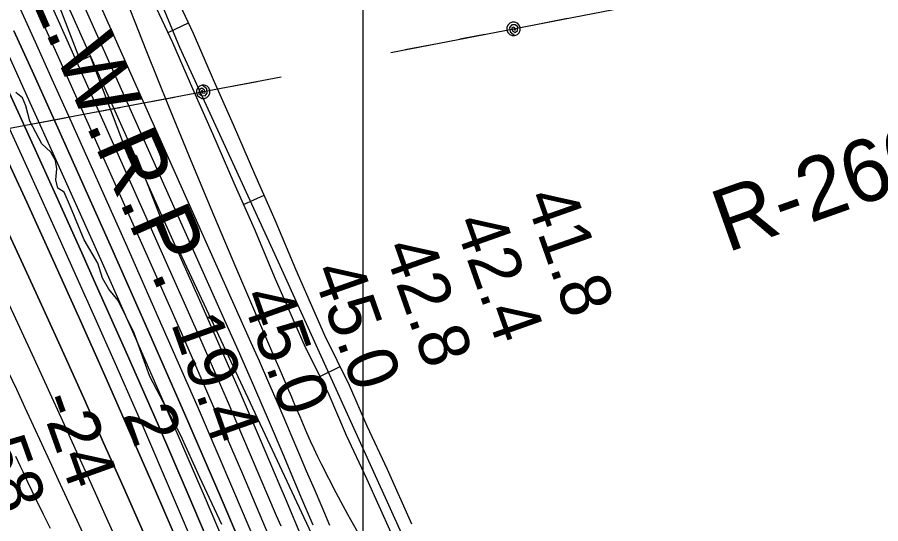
# Model space of a CAD drawing. Extents: x 3250478 to 3288318, y 788638 to 816472.
# Drawn here: x 3275136 to 3276285, y 809056 to 809730 of the extents above; entities that cross this region are included whole.
import ezdxf

# ---------------------------------------------------------------- set-up
doc = ezdxf.new("R2010")
doc.units = 0
for name, color, linetype in [('V-GRID-MAJR', 7, 'Continuous'), ('V-RIVR-EDGE', 7, 'Continuous'), ('V-RIVR-RANG', 7, 'Continuous'), ('V-RIVR-RANG-IDEN', 7, 'Continuous'), ('V-ROAD-CNTR', 7, 'Continuous'), ('V-RRAP-RVMT', 7, 'Continuous'), ('V-TOPO-DPTH', 7, 'Continuous'), ('V-TOPO-MAJR', 7, 'Continuous'), ('V-TOPO-MINR', 7, 'Continuous'), ('V-TOPO-WATR', 7, 'Continuous'), ('V-TOPO-WATR-IDEN', 7, 'Continuous'), ('V-UTIL-LINE', 7, 'Continuous')]:
    doc.layers.add(name, color=color, linetype=linetype)

msp = doc.modelspace()

# ---------------------------------------------------------------- linework, layer by layer
at = {"layer": 'V-GRID-MAJR'}
msp.add_spline([(3275593.9, 794016.6), (3275594.8, 800075.6), (3275595.7, 806137.8), (3275596.6, 812200), (3275596.6, 812203)], degree=3, dxfattribs=at)
at = {"layer": 'V-RIVR-EDGE'}
msp.add_lwpolyline([(3275408.1, 809054.9), (3275378.7, 809117.6), (3275353.7, 809173.3), (3275312.1, 809252.1), (3275291.4, 809309.5), (3275270.2, 809353), (3275257.6, 809368.3), (3275249.4, 809382.6), (3275243, 809402.6), (3275224.8, 809434), (3275206.6, 809477.9), (3275198.4, 809497.1), (3275189.7, 809502.7), (3275187.2, 809513.6), (3275188.5, 809528.4), (3275186.8, 809539.3), (3275180.3, 809550.6), (3275168.6, 809561.5), (3275152.6, 809592), (3275147, 809612.4), (3275142.7, 809622.8), (3275134, 809629.8)], dxfattribs=at)
at = {"layer": 'V-ROAD-CNTR'}
for p, q in [((3275336.6, 809709.7), (3275363.7, 809722.5)), ((3275436.9, 809481.1), (3275464.3, 809493.2)), ((3275538.6, 809252.1), (3275565.5, 809265.4))]:
    msp.add_line(p, q, dxfattribs=at)
for points in [[(3275682.6, 811105.4), (3275588.3, 811034.1), (3275492.7, 810964), (3275392.9, 810894.6), (3275213.3, 810770.5), (3275111, 810693.4), (3275028.6, 810599.4), (3274983.5, 810510.5), (3274986, 810434.2), (3275007.4, 810370), (3275225.1, 809995.5), (3275351.9, 809690.2), (3275483, 809404.5), (3275649.3, 809038.2), (3275872.4, 808578.4), (3275928.6, 808449.1), (3276071.9, 808059.1), (3276222.8, 807638.3), (3276338.7, 807310.7), (3276427.8, 807037), (3276458.7, 806966.2), (3276535.7, 806810.2), (3276624.6, 806657.4)], [(3275661.1, 809055.2), (3275628.4, 809128.1), (3275601.5, 809185.7), (3275578, 809240), (3275545.3, 809306.4), (3275507, 809393.3), (3275478.9, 809460.2), (3275451.9, 809521.3), (3275423.6, 809587.1), (3275397.1, 809646.9), (3275370.2, 809708.6), (3275337.9, 809777.7)], [(3275633.7, 809043.1), (3275601.1, 809115.6), (3275574.2, 809173.4), (3275550.8, 809227.4), (3275518.1, 809293.7), (3275479.5, 809381.5), (3275451.4, 809448.3), (3275424.4, 809509.3), (3275396.1, 809575.1), (3275369.6, 809634.8), (3275342.9, 809696.3), (3275310.5, 809765.3)]]:
    msp.add_lwpolyline(points, dxfattribs=at)
at = {"layer": 'V-RRAP-RVMT'}
for p, q in [((3275166.3, 809811.7), (3275219.3, 809672.5)), ((3275219.3, 809672.5), (3275232.7, 809678.3)), ((3275232.7, 809678.3), (3275284.2, 809542.6)), ((3275284.2, 809542.6), (3275294.1, 809546.5)), ((3275294.1, 809546.5), (3275342.6, 809422.5)), ((3275342.6, 809422.5), (3275348, 809425.4)), ((3275348, 809425.4), (3275534.1, 809028.6))]:
    msp.add_line(p, q, dxfattribs=at)
at = {"layer": 'V-TOPO-DPTH'}
for points in [[(3275954.9, 807862.9), (3275697.7, 808480.3), (3275696.9, 808482.4), (3275696, 808484.5), (3275695.2, 808486.5), (3275694.3, 808488.6), (3275694.1, 808489.1), (3275693.4, 808491), (3275692.6, 808492.8), (3275691.9, 808494.7), (3275691.1, 808496.6), (3275624.1, 808665.4), (3275589.6, 808751.5), (3275554.8, 808837.6), (3275519.4, 808923.4), (3275483.7, 809009), (3275476.1, 809027.2), (3275436, 809121.7), (3275395.4, 809216.1), (3275354.3, 809310.1), (3275312.7, 809404), (3275198.5, 809659.3), (3275180.5, 809699.5), (3275162.4, 809739.7)], [(3275131.2, 809712.1), (3275157.7, 809653.9), (3275183.9, 809595.7), (3275210.1, 809537.4), (3275259.5, 809427.1), (3275309.2, 809315), (3275358.5, 809202.7), (3275407, 809090), (3275455, 808977.2), (3275527.5, 808805), (3275549.8, 808751.5), (3275571.6, 808697.9), (3275593, 808644), (3275614, 808590), (3275637.4, 808528.8), (3275646.4, 808505.3), (3275655.4, 808481.8), (3275664.3, 808458.2), (3275673.2, 808434.7), (3275682.1, 808411.1), (3275691.2, 808387.7), (3275700.5, 808364.3), (3275709.9, 808340.9), (3275896.6, 807882.4)], [(3275131.2, 809712.1), (3275157.7, 809653.9), (3275183.9, 809595.7), (3275210.1, 809537.4), (3275259.5, 809427.1), (3275309.2, 809315), (3275358.5, 809202.7), (3275407, 809090), (3275455, 808977.2), (3275527.5, 808805), (3275549.8, 808751.5), (3275571.6, 808697.9), (3275593, 808644), (3275614, 808590), (3275637.4, 808528.8), (3275646.4, 808505.3), (3275655.4, 808481.8), (3275664.3, 808458.2), (3275673.2, 808434.7), (3275682.1, 808411.1), (3275691.2, 808387.7), (3275700.5, 808364.3), (3275709.9, 808340.9), (3275896.6, 807882.4)], [(3275118.3, 809644.7), (3275152.9, 809568.7), (3275187.4, 809492.6), (3275221.6, 809416.5), (3275238.7, 809378.4), (3275280.6, 809284.1), (3275322.2, 809189.6), (3275363.1, 809094.8), (3275403.6, 808999.8)], [(3275403.6, 808999.8), (3275363.1, 809094.8), (3275322.2, 809189.6), (3275280.6, 809284.1), (3275238.7, 809378.4), (3275221.6, 809416.5), (3275187.4, 809492.6), (3275152.9, 809568.7), (3275118.3, 809644.7)], [(3275352.9, 809022.4), (3275319.7, 809099.6), (3275286.2, 809176.6), (3275252.3, 809253.4), (3275218.1, 809330.1), (3275217.9, 809330.7), (3275183.2, 809407.5), (3275148.3, 809484.2), (3275113.2, 809560.9)], [(3275113.2, 809560.9), (3275148.3, 809484.2), (3275183.2, 809407.5), (3275217.9, 809330.7), (3275218.1, 809330.1), (3275252.3, 809253.4), (3275286.2, 809176.6), (3275319.7, 809099.6), (3275352.9, 809022.4)], [(3275303.2, 809045.1), (3275277.1, 809104.5), (3275250.7, 809163.8), (3275224.3, 809223.1), (3275197.6, 809282.2), (3275170.8, 809341.4), (3275143.8, 809400.4), (3275116.6, 809459.3)], [(3275116.6, 809459.3), (3275143.8, 809400.4), (3275170.8, 809341.4), (3275197.6, 809282.2), (3275224.3, 809223.1), (3275250.7, 809163.8), (3275277.1, 809104.5), (3275303.2, 809045.1)], [(3275657.7, 807991.6), (3275646.1, 808029.9), (3275635.1, 808068.5), (3275624.1, 808107), (3275613, 808145.6), (3275601.8, 808184.1), (3275534, 808417.7), (3275530.6, 808428.5), (3275527.1, 808439.2), (3275523.1, 808449.8), (3275518.9, 808460.3), (3275462.8, 808593.1), (3275430.1, 808669.8), (3275396.9, 808746.4), (3275363.2, 808822.7), (3275329.2, 808898.8), (3275252.8, 809067.8), (3275234, 809109.4), (3275215.1, 809151), (3275196.3, 809192.6), (3275177.4, 809234.1), (3275158.4, 809275.7), (3275139.3, 809317.1), (3275120, 809358.5)], [(3275657.7, 807991.6), (3275646.1, 808029.9), (3275635.1, 808068.5), (3275624.1, 808107), (3275613, 808145.6), (3275601.8, 808184.1), (3275534, 808417.7), (3275530.6, 808428.5), (3275527.1, 808439.2), (3275523.1, 808449.8), (3275518.9, 808460.3), (3275462.8, 808593.1), (3275430.1, 808669.8), (3275396.9, 808746.4), (3275363.2, 808822.7), (3275329.2, 808898.8), (3275252.8, 809067.8), (3275234, 809109.4), (3275215.1, 809151), (3275196.3, 809192.6), (3275177.4, 809234.1), (3275158.4, 809275.7), (3275139.3, 809317.1), (3275120, 809358.5)]]:
    msp.add_lwpolyline(points, dxfattribs=at)
at = {"layer": 'V-TOPO-MAJR'}
for points in [[(3275529.6, 809053.9), (3275513.4, 809092.2), (3275497.2, 809130.5), (3275490.9, 809145.3), (3275471.5, 809190.9), (3275451.8, 809236.5), (3275431.9, 809281.9), (3275411.8, 809327.3), (3275181.1, 809843.9)], [(3275623.9, 807983.9), (3275518.9, 808425), (3275517.5, 808430.1), (3275515.9, 808435.2), (3275513.9, 808440.2), (3275511.8, 808445.1), (3275355.9, 808765), (3275325.9, 808826.9), (3275296.1, 808888.9), (3275266.7, 808951.1), (3275237.4, 809013.3), (3275201.7, 809089.9), (3275190.5, 809114), (3275179.4, 809138.1), (3275168.3, 809162.2), (3275157.2, 809186.3), (3275146.1, 809210.4), (3275135, 809234.5), (3275123.6, 809258.5), (3275112.2, 809282.5), (3274909.9, 809703), (3274883.4, 809759)]]:
    msp.add_lwpolyline(points, dxfattribs=at)
at = {"layer": 'V-TOPO-MINR'}
for points in [[(3275551.9, 809053.7), (3275541.4, 809077.8), (3275531.2, 809101.9), (3275520.9, 809126), (3275510.6, 809150.1), (3275500.4, 809174.3), (3275496, 809184.7), (3275483.4, 809214.1), (3275470.8, 809243.3), (3275458, 809272.5), (3275445.1, 809301.7), (3275175.2, 809906)], [(3275591.6, 809039.9), (3275575.6, 809068.4), (3275560.3, 809097.1), (3275541.1, 809134.5), (3275535.9, 809144.9), (3275530.8, 809155.4), (3275526, 809166), (3275521.3, 809176.7), (3275516.7, 809187.4), (3275512.2, 809198.1), (3275507.6, 809208.8), (3275503.1, 809219.6), (3275501.1, 809224.2), (3275495.5, 809237.2), (3275490, 809250.3), (3275484.4, 809263.3), (3275478.8, 809276.3), (3275428, 809394.4), (3275397.4, 809466.6), (3275367.1, 809538.9), (3275337.6, 809611.5), (3275308.4, 809684.3), (3275230, 809882.9)], [(3275515.6, 809035.5), (3275492.9, 809089.3), (3275485.9, 809105.9), (3275459.6, 809167.8), (3275433, 809229.6), (3275405.9, 809291.3), (3275378.7, 809352.9), (3275186.9, 809782.2)], [(3275925.6, 807872.6), (3275703.9, 808411.1), (3275698.7, 808423.8), (3275693.6, 808436.4), (3275688.6, 808449.1), (3275683.6, 808461.8), (3275678.6, 808474.5), (3275673.7, 808487.2), (3275668.7, 808499.9), (3275663.8, 808512.6), (3275618.9, 808627.5), (3275591.2, 808697.5), (3275563.2, 808767.4), (3275534.6, 808837.1), (3275505.7, 808906.6), (3275471.1, 808988.8), (3275424.2, 809099.2), (3275376.8, 809209.3), (3275328.7, 809319.1), (3275280.2, 809428.8), (3275204.3, 809598.3), (3275182.2, 809647.5), (3275160, 809696.8), (3275137.7, 809745.9)], [(3275486.9, 809052.5), (3275481, 809066.4), (3275447.7, 809144.7), (3275414.2, 809222.8), (3275380.1, 809300.7), (3275345.6, 809378.5), (3275192.7, 809720.6), (3275178.8, 809751.8)], [(3275954.9, 807862.9), (3275697.7, 808480.3), (3275696.9, 808482.4), (3275696, 808484.5), (3275695.2, 808486.5), (3275694.3, 808488.6), (3275694.1, 808489.1), (3275693.4, 808491), (3275692.6, 808492.8), (3275691.9, 808494.7), (3275691.1, 808496.6), (3275624.1, 808665.4), (3275589.6, 808751.5), (3275554.8, 808837.6), (3275519.4, 808923.4), (3275483.7, 809009), (3275476.1, 809027.2), (3275436, 809121.7), (3275395.4, 809216.1), (3275354.3, 809310.1), (3275312.7, 809404), (3275198.5, 809659.3), (3275180.5, 809699.5), (3275162.4, 809739.7)], [(3275429.2, 808988.5), (3275385, 809092.4), (3275340.3, 809196.1), (3275294.9, 809299.5), (3275249.1, 809402.7), (3275215.9, 809476.9), (3275185.6, 809544.1), (3275155.3, 809611.3), (3275124.8, 809678.4)], [(3275403.6, 808999.8), (3275363.1, 809094.8), (3275322.2, 809189.6), (3275280.6, 809284.1), (3275238.7, 809378.4), (3275221.6, 809416.5), (3275187.4, 809492.6), (3275152.9, 809568.7), (3275118.3, 809644.7)], [(3275377.9, 809011.1), (3275341.2, 809097.2), (3275304.1, 809183), (3275266.4, 809268.7), (3275228.4, 809354.2), (3275227.4, 809356.3), (3275189.1, 809441.4), (3275150.6, 809526.4), (3275111.8, 809611.3)], [(3275352.9, 809022.4), (3275319.7, 809099.6), (3275286.2, 809176.6), (3275252.3, 809253.4), (3275218.1, 809330.1), (3275217.9, 809330.7), (3275183.2, 809407.5), (3275148.3, 809484.2), (3275113.2, 809560.9)], [(3275303.2, 809045.1), (3275277.1, 809104.5), (3275250.7, 809163.8), (3275224.3, 809223.1), (3275197.6, 809282.2), (3275170.8, 809341.4), (3275143.8, 809400.4), (3275116.6, 809459.3)], [(3275657.7, 807991.6), (3275646.1, 808029.9), (3275635.1, 808068.5), (3275624.1, 808107), (3275613, 808145.6), (3275601.8, 808184.1), (3275534, 808417.7), (3275530.6, 808428.5), (3275527.1, 808439.2), (3275523.1, 808449.8), (3275518.9, 808460.3), (3275462.8, 808593.1), (3275430.1, 808669.8), (3275396.9, 808746.4), (3275363.2, 808822.7), (3275329.2, 808898.8), (3275252.8, 809067.8), (3275234, 809109.4), (3275215.1, 809151), (3275196.3, 809192.6), (3275177.4, 809234.1), (3275158.4, 809275.7), (3275139.3, 809317.1), (3275120, 809358.5)], [(3275179.9, 809049.6), (3275170.7, 809068.4), (3275161.5, 809087.3), (3275149.9, 809111.4), (3275146.6, 809118.2), (3275143.4, 809125.1), (3275140.2, 809131.9), (3275137.1, 809138.8), (3275133.9, 809145.6)]]:
    msp.add_lwpolyline(points, dxfattribs=at)
at = {"layer": 'V-TOPO-WATR'}
msp.add_lwpolyline([(3275896.6, 807882.4), (3275709.9, 808340.9), (3275700.5, 808364.3), (3275691.2, 808387.7), (3275682.1, 808411.1), (3275673.2, 808434.7), (3275664.3, 808458.2), (3275655.4, 808481.8), (3275646.4, 808505.3), (3275637.4, 808528.8), (3275614, 808590), (3275593, 808644), (3275571.6, 808697.9), (3275549.8, 808751.5), (3275527.5, 808805), (3275455, 808977.2), (3275407, 809090), (3275358.5, 809202.7), (3275309.2, 809315), (3275259.5, 809427.1), (3275210.1, 809537.4), (3275183.9, 809595.7), (3275157.7, 809653.9), (3275131.2, 809712.1)], dxfattribs=at)
at = {"layer": 'V-UTIL-LINE'}
for points in [[(3275633.2, 809683.1), (3277997.8, 810140.1), (3278797.8, 810290.6), (3279144.9, 811110.6), (3279530.1, 812094.2), (3279575.7, 812201.8)], [(3275796.4, 809714.6), (3275798.4, 809712.6), (3275798.8, 809714.9), (3275796.8, 809716.8), (3275794, 809715.9), (3275794.5, 809712.5), (3275798.3, 809709.8), (3275801.8, 809712.3), (3275802.2, 809717.2), (3275798.5, 809719.9), (3275794, 809720), (3275791, 809716.3), (3275791.7, 809710.9), (3275798.1, 809705.8), (3275801.4, 809707.1), (3275803.8, 809709.6), (3275805.2, 809712.8), (3275805.2, 809716.3), (3275803.9, 809719.6), (3275801.4, 809722.1), (3275798.2, 809723.4), (3275794.7, 809723.5), (3275791.4, 809722.1), (3275788.9, 809719.7), (3275787.6, 809716.4), (3275787.6, 809712.9), (3275788.9, 809709.7), (3275791.4, 809707.2), (3275794.6, 809705.8), (3275798.1, 809705.8)], [(3275868.1, 809728.5), (3275834.7, 809722)], [(3275758.1, 809707.2), (3275724.7, 809700.8)], [(3275685.5, 809693.2), (3275652.1, 809686.7)], [(3275487, 809650.6), (3272506.1, 809086.8), (3270104.1, 808381.1), (3268978.3, 807997.7), (3267896, 807624.2)], [(3275383.3, 809631), (3275381.3, 809633.1), (3275380.9, 809630.8), (3275382.9, 809628.9), (3275385.7, 809629.7), (3275385.2, 809633.1), (3275381.4, 809635.8), (3275377.9, 809633.4), (3275377.5, 809628.5), (3275381.2, 809625.8), (3275385.7, 809625.6), (3275388.7, 809629.3), (3275388, 809634.8), (3275381.7, 809639.9), (3275378.4, 809638.6), (3275375.9, 809636.1), (3275374.5, 809632.9), (3275374.5, 809629.4), (3275375.8, 809626.1), (3275378.3, 809623.6), (3275381.5, 809622.2), (3275385, 809622.2), (3275388.3, 809623.5), (3275390.8, 809626), (3275392.1, 809629.2), (3275392.2, 809632.7), (3275390.9, 809636), (3275388.4, 809638.5), (3275385.2, 809639.8), (3275381.7, 809639.9)], [(3275421.7, 809638.3), (3275455.1, 809644.6)], [(3275311.6, 809617.5), (3275345, 809623.8)], [(3275238.9, 809603.7), (3275272.3, 809610)], [(3275166.2, 809590), (3275199.6, 809596.3)]]:
    msp.add_lwpolyline(points, dxfattribs=at)

# ---------------------------------------------------------------- texts
at = {"layer": 'V-RIVR-RANG'}
for s, rotation, p in [('41.8', 289.4283, (3275811, 809490.5)), ('42.4', 289.4283, (3275716.8, 809457.1)), ('42.8', 289.4283, (3275622.6, 809423.6)), ('45.0', 289.4283, (3275527.4, 809392.8)), ('45.0', 289.4283, (3275433.1, 809359.3)), ('19.4', 289.4283, (3275339.9, 809323.1)), ('-24', 289.6467, (3275163.6, 809220.6)), ('2', 289.6467, (3275276.6, 809201.6)), ('-58', 289.6467, (3275069.5, 809186.8))]:
    msp.add_text(s, height=67, rotation=rotation, dxfattribs=at).set_placement(p)
at = {"layer": 'V-RIVR-RANG-IDEN'}
msp.add_text('R-260.7', height=83, rotation=19.5672, dxfattribs=at).set_placement((3276080.5, 809416.5))
at = {"layer": 'V-TOPO-WATR-IDEN'}
msp.add_text('L.W.R.P.', height=83, rotation=293.5735, dxfattribs=at).set_placement((3275147.6, 809768.2))

doc.saveas('drawing.dxf')
